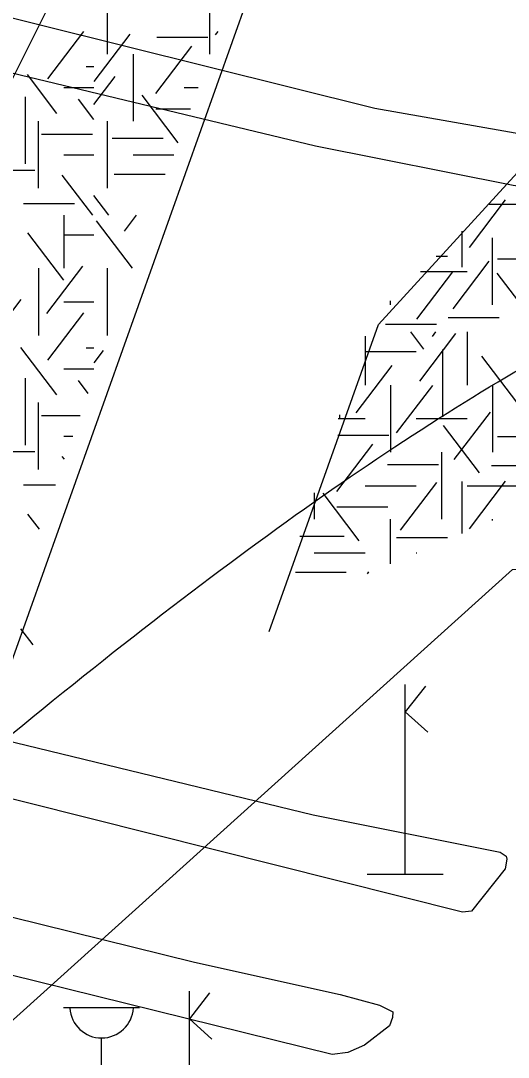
# Model space of a CAD drawing. Extents: x 419677 to 421689, y 4450851 to 4452923.
# Drawn here: x 420191.07 to 420203.91, y 4451964.28 to 4451991.58 of the extents above; entities that cross this region are included whole.
import ezdxf

# ---------------------------------------------------------------- set-up
doc = ezdxf.new("R2010")
doc.units = 0
for name, color, linetype in [('AA_HH', 7, 'Continuous'), ('Level 15', 7, 'Continuous'), ('Level 41', 7, 'Continuous'), ('Level 62', 7, 'Continuous'), ('Level 7', 7, 'Continuous')]:
    doc.layers.add(name, color=color, linetype=linetype)

msp = doc.modelspace()

# ---------------------------------------------------------------- linework, layer by layer
at = {"layer": 'AA_HH'}
for p, q in [((420201.196, 4451969.102), (420201.196, 4451974.102)), ((420201.726, 4451974.059), (420201.196, 4451973.379)), ((420201.196, 4451973.379), (420201.788, 4451972.844)), ((420200.196, 4451969.102), (420202.196, 4451969.102)), ((420195.513, 4451961.021), (420195.513, 4451966.021)), ((420196.043, 4451965.978), (420195.513, 4451965.298)), ((420192.201, 4451965.598), (420194.201, 4451965.598)), ((420195.513, 4451965.298), (420196.105, 4451964.763)), ((420193.201, 4451960.598), (420193.201, 4451964.791))]:
    msp.add_line(p, q, dxfattribs=at)
for points in [[(420208.49, 4451987.848), (420200.392, 4451989.268), (420187.203, 4451992.557)], [(420187.618, 4451990.981), (420198.83, 4451988.282), (420204.042, 4451987.253), (420208.477, 4451986.632)], [(420178.769, 4451975.819), (420187.591, 4451973.382), (420198.769, 4451970.67), (420203.694, 4451969.685), (420203.855, 4451969.575), (420203.873, 4451969.498), (420203.829, 4451969.249), (420202.943, 4451968.135), (420202.702, 4451968.102), (420187.925, 4451971.818), (420179.685, 4451974.079), (420170.604, 4451977.031), (420170.378, 4451977.116)], [(420170.346, 4451974.034), (420175.443, 4451972.262), (420185.168, 4451969.381), (420195.648, 4451966.791), (420199.48, 4451965.936), (420200.521, 4451965.653), (420200.873, 4451965.482), (420200.86, 4451965.328), (420200.779, 4451965.109), (420200.125, 4451964.605), (420199.68, 4451964.413), (420199.276, 4451964.355), (420189.216, 4451966.84), (420178.959, 4451969.531)]]:
    msp.add_lwpolyline(points, dxfattribs=at)
msp.add_arc((420193.201, 4451965.628), 0.837, 183.298, 356.9072, dxfattribs=at)
at = {"layer": 'Level 15'}
msp.add_lwpolyline([(420240.251, 4451968.677), (420239.949, 4451966.602), (420239.949, 4451966.602), (420231.732, 4451917.739), (420240.801, 4451915.152), (420236.082, 4451892.337), (420229.855, 4451894.289), (420220.346, 4451839.788), (420214.729, 4451827.789), (420207.555, 4451825.12), (420146.986, 4451843.868), (420162.882, 4451888.718), (420178.991, 4451939.954), (420183.444, 4451958.583), (420204.023, 4451977.132), (420216.413, 4451977.263), (420240.251, 4451968.677)], dxfattribs=at)
at = {"layer": 'Level 41'}
for p, q in [((420193.359, 4451990.702), (420193.359, 4451992.469)), ((420196.045, 4451992.469), (420196.045, 4451990.702)), ((420191.784, 4451990.05), (420192.734, 4451991.299)), ((420196.204, 4451991.207), (420196.27, 4451991.294)), ((420193.007, 4451989.981), (420193.956, 4451991.23)), ((420194.654, 4451991.151), (420195.997, 4451991.151)), ((420194.03, 4451990.702), (420194.03, 4451988.935)), ((420194.632, 4451989.664), (420195.581, 4451990.914)), ((420192.023, 4451989.138), (420191.247, 4451990.16)), ((420192.793, 4451990.378), (420192.997, 4451990.378)), ((420192.997, 4451989.372), (420193.556, 4451990.108)), ((420192.209, 4451989.818), (420192.997, 4451989.818)), ((420195.217, 4451988.367), (420194.268, 4451989.617)), ((420195.373, 4451989.818), (420195.74, 4451989.818)), ((420191.184, 4451989.58), (420191.184, 4451987.812)), ((420192.997, 4451988.978), (420192.591, 4451989.512)), ((420194.627, 4451989.258), (420195.539, 4451989.258)), ((420191.538, 4451987.167), (420191.538, 4451988.935)), ((420193.359, 4451987.167), (420193.359, 4451988.935)), ((420191.62, 4451988.592), (420192.963, 4451988.592)), ((420193.482, 4451988.486), (420194.825, 4451988.486)), ((420192.209, 4451988.051), (420192.997, 4451988.051)), ((420194.03, 4451988.051), (420195.105, 4451988.051)), ((420190.102, 4451987.644), (420191.445, 4451987.644)), ((420192.968, 4451986.458), (420192.166, 4451987.514)), ((420193.536, 4451987.54), (420194.878, 4451987.54)), ((420193.391, 4451986.458), (420192.997, 4451986.976)), ((420191.141, 4451986.77), (420192.484, 4451986.77)), ((420202.886, 4451985.611), (420203.835, 4451986.86)), ((420203.406, 4451986.745), (420204.168, 4451986.745)), ((420192.209, 4451986.458), (420192.209, 4451985.06)), ((420192.209, 4451986.458), (420192.209, 4451985.06)), ((420193.807, 4451986.041), (420194.124, 4451986.458)), ((420194.018, 4451985.06), (420193.069, 4451986.31)), ((420192.21, 4451984.744), (420191.261, 4451985.993)), ((420192.209, 4451985.944), (420192.997, 4451985.944)), ((420202.686, 4451986.04), (420202.686, 4451985.089)), ((420203.497, 4451984.094), (420203.497, 4451985.862)), ((420202.011, 4451985.379), (420202.308, 4451985.379)), ((420202.461, 4451983.997), (420203.41, 4451985.247)), ((420203.628, 4451985.308), (420204.971, 4451985.308)), ((420191.538, 4451985.06), (420191.538, 4451983.293)), ((420191.538, 4451985.06), (420191.538, 4451983.293)), ((420191.758, 4451983.867), (420192.707, 4451985.117)), ((420193.359, 4451983.293), (420193.359, 4451985.06)), ((420201.501, 4451983.718), (420202.45, 4451984.967)), ((420201.602, 4451984.978), (420202.825, 4451984.978)), ((420204.564, 4451983.683), (420203.614, 4451984.932)), ((420190.133, 4451982.992), (420191.082, 4451984.242)), ((420192.209, 4451984.176), (420192.997, 4451984.176)), ((420200.811, 4451984.094), (420200.811, 4451984.204)), ((420191.784, 4451982.641), (420192.734, 4451983.89)), ((420202.324, 4451983.766), (420203.667, 4451983.766)), ((420200.672, 4451983.591), (420202.015, 4451983.591)), ((420201.688, 4451982.933), (420201.344, 4451983.385)), ((420201.581, 4451982.091), (420202.531, 4451983.341)), ((420201.914, 4451983.265), (420202.005, 4451983.385)), ((420202.825, 4451983.385), (420202.825, 4451981.987)), ((420200.139, 4451983.274), (420200.139, 4451981.987)), ((420192.023, 4451981.729), (420191.074, 4451982.978)), ((420192.793, 4451982.969), (420192.997, 4451982.969)), ((420193.007, 4451982.572), (420193.253, 4451982.896)), ((420200.139, 4451982.871), (420201.482, 4451982.871)), ((420202.181, 4451982.918), (420202.181, 4451981.151)), ((420199.904, 4451981.25), (420200.853, 4451982.5)), ((420204.165, 4451981.496), (420203.216, 4451982.745)), ((420192.209, 4451982.409), (420192.997, 4451982.409)), ((420191.184, 4451982.171), (420191.184, 4451980.403)), ((420192.847, 4451981.766), (420192.591, 4451982.103)), ((420200.811, 4451981.987), (420200.811, 4451980.22)), ((420200.97, 4451980.725), (420201.919, 4451981.975)), ((420203.497, 4451981.987), (420203.497, 4451980.22)), ((420191.538, 4451979.758), (420191.538, 4451981.526)), ((420191.62, 4451981.183), (420192.638, 4451981.183)), ((420199.464, 4451981.2), (420199.464, 4451981.116)), ((420202.487, 4451980.024), (420203.438, 4451981.273)), ((420199.432, 4451981.103), (420200.139, 4451981.103)), ((420201.482, 4451981.103), (420202.825, 4451981.103)), ((420203.153, 4451979.674), (420202.203, 4451980.923)), ((420192.209, 4451980.642), (420192.443, 4451980.642)), ((420199.42, 4451980.669), (420200.763, 4451980.669)), ((420203.628, 4451980.633), (420204.971, 4451980.633)), ((420199.398, 4451979.182), (420200.347, 4451980.432)), ((420190.102, 4451980.235), (420191.445, 4451980.235)), ((420192.223, 4451980.03), (420192.166, 4451980.105)), ((420202.154, 4451980.22), (420202.154, 4451978.453)), ((420200.726, 4451979.896), (420202.069, 4451979.896)), ((420203.468, 4451979.863), (420204.811, 4451979.863)), ((420191.141, 4451979.361), (420191.983, 4451979.361)), ((420200.139, 4451979.336), (420201.482, 4451979.336)), ((420201.075, 4451978.166), (420202.025, 4451979.416)), ((420202.686, 4451979.448), (420202.686, 4451978.076)), ((420202.825, 4451979.336), (420204.168, 4451979.336)), ((420202.886, 4451978.202), (420203.835, 4451979.451)), ((420198.796, 4451979.149), (420198.796, 4451978.453)), ((420199.983, 4451977.885), (420199.034, 4451979.135)), ((420199.393, 4451978.776), (420200.736, 4451978.776)), ((420191.562, 4451978.188), (420191.261, 4451978.584)), ((420200.811, 4451977.276), (420200.811, 4451978.453)), ((420203.497, 4451978.423), (420203.497, 4451978.453)), ((420198.423, 4451978.004), (420199.591, 4451978.004)), ((420200.965, 4451977.97), (420202.308, 4451977.97)), ((420198.796, 4451977.569), (420200.139, 4451977.569)), ((420201.482, 4451977.569), (420201.497, 4451977.569)), ((420198.302, 4451977.058), (420199.644, 4451977.058)), ((420200.2, 4451977.016), (420200.239, 4451977.067)), ((420191.395, 4451975.147), (420191.074, 4451975.569))]:
    msp.add_line(p, q, dxfattribs=at)
at = {"layer": 'Level 62'}
for p, q in [((420189.23, 4451970.21), (420197.829, 4451994.363)), ((420200.492, 4451983.584), (420208.254, 4451992.07)), ((420197.614, 4451975.496), (420200.492, 4451983.584))]:
    msp.add_line(p, q, dxfattribs=at)
for centre, radius, start, end in [((419871.682, 4452142.243), 344.876, 329.98199, 355.99254), ((419876.283, 4452147.722), 351.876, 327.39987, 336.19063), ((420244.27, 4451922.223), 50, 86.5224, 164.9279)]:
    msp.add_arc(centre, radius, start, end, dxfattribs=at)
msp.add_open_spline([(420174.141, 4451957.431), (420207.126, 4451990.277), (420233.269, 4451982.965), (420233.274, 4451982.982)], degree=2, dxfattribs=at)
at = {"layer": 'Level 7'}
for radius, start, end in [(337.876, 332.60484, 356.02111), (343.876, 330.68805, 355.99512)]:
    msp.add_arc((419870.498, 4452142.553), radius, start, end, dxfattribs=at)

doc.saveas('drawing.dxf')
